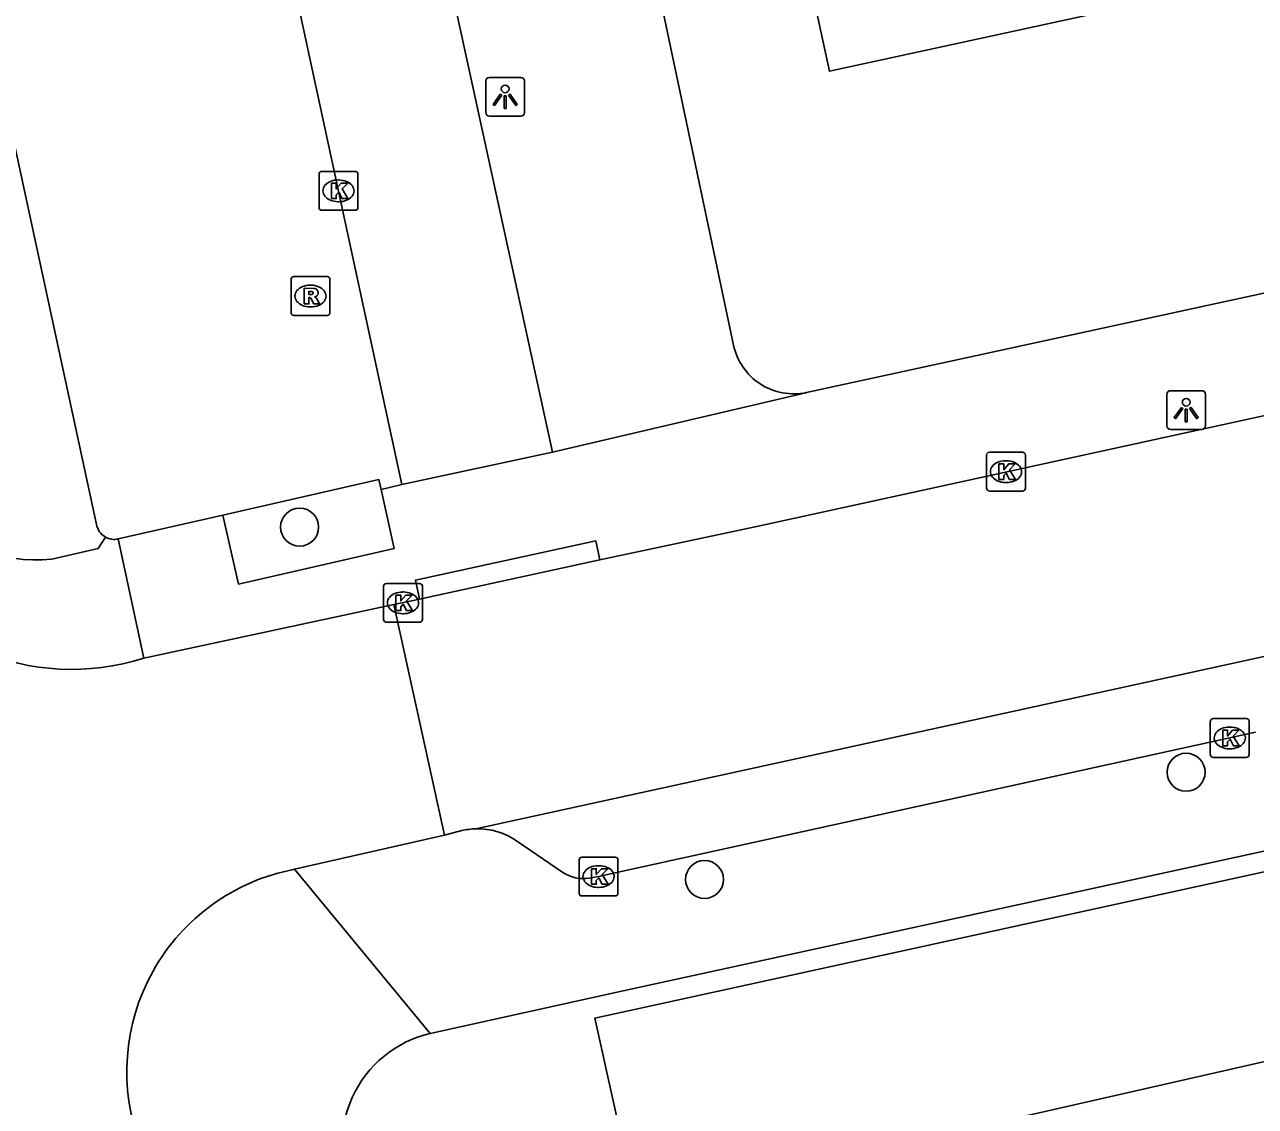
# Model space of a CAD drawing. Extents: x 160037 to 160839, y 385326 to 386441.
# Drawn here: x 160586.43 to 160618.11, y 385865.52 to 385893.36 of the extents above; entities that cross this region are included whole.
import ezdxf

# ---------------------------------------------------------------- set-up
doc = ezdxf.new("R2010")
doc.units = 0
for name, color, linetype in [('IMGEO_Boom', 7, 'Continuous'), ('IMGEO_Kolk', 7, 'Continuous'), ('IMGEO_Lichtpunt', 7, 'Continuous'), ('IMGEO_Pand', 7, 'Continuous'), ('IMGEO_Parkeervlak_open', 7, 'Continuous'), ('IMGEO_Rijbaan_lokaal_gesloten', 7, 'Continuous'), ('IMGEO_Rijbaan_lokaal_open', 7, 'Continuous'), ('IMGEO_Rioolput', 7, 'Continuous'), ('IMGEO_Voetpad_open', 7, 'Continuous')]:
    doc.layers.add(name, color=color, linetype=linetype)

msp = doc.modelspace()

# ---------------------------------------------------------------- linework, layer by layer
at = {"layer": 'IMGEO_Boom'}
for centre in [(160593.511, 385880.431), (160616.332, 385874.122), (160603.934, 385871.363)]:
    msp.add_circle(centre, 0.489, dxfattribs=at)
at = {"layer": 'IMGEO_Kolk'}
for p, q in [((160594.011, 385888.661), (160594.011, 385889.513)), ((160594.086, 385889.587), (160594.938, 385889.587)), ((160594.499, 385889.367), (160594.524, 385889.367)), ((160595.012, 385889.513), (160595.012, 385888.661)), ((160594.522, 385888.807), (160594.497, 385888.807)), ((160594.938, 385888.587), (160594.086, 385888.587)), ((160611.268, 385882.359), (160612.12, 385882.359)), ((160611.193, 385881.433), (160611.193, 385882.285)), ((160611.681, 385882.139), (160611.706, 385882.139)), ((160612.194, 385882.285), (160612.194, 385881.433)), ((160611.704, 385881.579), (160611.679, 385881.579)), ((160612.12, 385881.359), (160611.268, 385881.359)), ((160595.67, 385878.056), (160595.67, 385878.908)), ((160595.745, 385878.982), (160596.597, 385878.982)), ((160596.671, 385878.908), (160596.671, 385878.056)), ((160596.158, 385878.762), (160596.183, 385878.762)), ((160596.597, 385877.982), (160595.745, 385877.982)), ((160596.181, 385878.202), (160596.156, 385878.202)), ((160616.954, 385874.58), (160616.954, 385875.432)), ((160617.029, 385875.506), (160617.881, 385875.506)), ((160617.955, 385875.432), (160617.955, 385874.58)), ((160617.442, 385875.286), (160617.467, 385875.286)), ((160617.881, 385874.506), (160617.029, 385874.506)), ((160617.465, 385874.726), (160617.44, 385874.726)), ((160600.78, 385871.938), (160601.632, 385871.938)), ((160600.705, 385871.012), (160600.705, 385871.864)), ((160601.193, 385871.718), (160601.218, 385871.718)), ((160601.706, 385871.864), (160601.706, 385871.012)), ((160601.632, 385870.938), (160600.78, 385870.938)), ((160601.216, 385871.158), (160601.191, 385871.158))]:
    msp.add_line(p, q, dxfattribs=at)
for points in [[(160594.011, 385888.661), (160594.011, 385889.513)], [(160594.086, 385889.587), (160594.938, 385889.587)], [(160595.012, 385889.513), (160595.012, 385888.661)], [(160594.332, 385889.287), (160594.455, 385889.287), (160594.455, 385889.136), (160594.585, 385889.287), (160594.749, 385889.287), (160594.603, 385889.136), (160594.756, 385888.887), (160594.604, 385888.887), (160594.519, 385889.051), (160594.455, 385888.984), (160594.455, 385888.887), (160594.332, 385888.887), (160594.332, 385889.287)], [(160594.938, 385888.587), (160594.086, 385888.587)], [(160611.268, 385882.359), (160612.12, 385882.359)], [(160611.193, 385881.433), (160611.193, 385882.285)], [(160611.514, 385882.059), (160611.637, 385882.059), (160611.637, 385881.908), (160611.767, 385882.059), (160611.931, 385882.059), (160611.785, 385881.908), (160611.938, 385881.659), (160611.786, 385881.659), (160611.701, 385881.823), (160611.637, 385881.756), (160611.637, 385881.659), (160611.514, 385881.659), (160611.514, 385882.059)], [(160612.194, 385882.285), (160612.194, 385881.433)], [(160612.12, 385881.359), (160611.268, 385881.359)], [(160595.67, 385878.056), (160595.67, 385878.908)], [(160595.745, 385878.982), (160596.597, 385878.982)], [(160596.671, 385878.908), (160596.671, 385878.056)], [(160595.991, 385878.682), (160596.114, 385878.682), (160596.114, 385878.531), (160596.244, 385878.682), (160596.408, 385878.682), (160596.262, 385878.531), (160596.415, 385878.282), (160596.263, 385878.282), (160596.178, 385878.446), (160596.114, 385878.379), (160596.114, 385878.282), (160595.991, 385878.282), (160595.991, 385878.682)], [(160596.597, 385877.982), (160595.745, 385877.982)], [(160616.954, 385874.58), (160616.954, 385875.432)], [(160617.029, 385875.506), (160617.881, 385875.506)], [(160617.955, 385875.432), (160617.955, 385874.58)], [(160617.275, 385875.206), (160617.398, 385875.206), (160617.398, 385875.055), (160617.528, 385875.206), (160617.692, 385875.206), (160617.546, 385875.055), (160617.699, 385874.806), (160617.547, 385874.806), (160617.462, 385874.97), (160617.398, 385874.903), (160617.398, 385874.806), (160617.275, 385874.806), (160617.275, 385875.206)], [(160617.881, 385874.506), (160617.029, 385874.506)], [(160600.78, 385871.938), (160601.632, 385871.938)], [(160600.705, 385871.012), (160600.705, 385871.864)], [(160601.026, 385871.638), (160601.149, 385871.638), (160601.149, 385871.487), (160601.279, 385871.638), (160601.443, 385871.638), (160601.297, 385871.487), (160601.45, 385871.238), (160601.298, 385871.238), (160601.213, 385871.402), (160601.149, 385871.335), (160601.149, 385871.238), (160601.026, 385871.238), (160601.026, 385871.638)], [(160601.706, 385871.864), (160601.706, 385871.012)], [(160601.632, 385870.938), (160600.78, 385870.938)]]:
    msp.add_lwpolyline(points, dxfattribs=at)
for centre, start, end in [((160594.088, 385889.511), 91.552, 178.448), ((160594.088, 385889.511), 91.552, 178.448), ((160594.936, 385889.511), 1.552, 88.448), ((160594.936, 385889.511), 1.552, 88.448), ((160594.088, 385888.663), 181.552, 268.448), ((160594.088, 385888.663), 181.552, 268.448), ((160594.936, 385888.663), 271.552, 358.448), ((160594.936, 385888.663), 271.552, 358.448), ((160611.27, 385882.283), 91.552, 178.448), ((160611.27, 385882.283), 91.552, 178.448), ((160612.118, 385882.283), 1.552, 88.448), ((160612.118, 385882.283), 1.552, 88.448), ((160611.27, 385881.435), 181.552, 268.448), ((160611.27, 385881.435), 181.552, 268.448), ((160612.118, 385881.435), 271.552, 358.448), ((160612.118, 385881.435), 271.552, 358.448), ((160595.747, 385878.906), 91.552, 178.448), ((160595.747, 385878.906), 91.552, 178.448), ((160596.595, 385878.906), 1.552, 88.448), ((160596.595, 385878.906), 1.552, 88.448), ((160595.747, 385878.058), 181.552, 268.448), ((160595.747, 385878.058), 181.552, 268.448), ((160596.595, 385878.058), 271.552, 358.448), ((160596.595, 385878.058), 271.552, 358.448), ((160617.031, 385875.43), 91.552, 178.448), ((160617.031, 385875.43), 91.552, 178.448), ((160617.879, 385875.43), 1.552, 88.448), ((160617.879, 385875.43), 1.552, 88.448), ((160617.031, 385874.582), 181.552, 268.448), ((160617.031, 385874.582), 181.552, 268.448), ((160617.879, 385874.582), 271.552, 358.448), ((160617.879, 385874.582), 271.552, 358.448), ((160600.782, 385871.862), 91.552, 178.448), ((160600.782, 385871.862), 91.552, 178.448), ((160601.63, 385871.862), 1.552, 88.448), ((160601.63, 385871.862), 1.552, 88.448), ((160600.782, 385871.014), 181.552, 268.448), ((160600.782, 385871.014), 181.552, 268.448), ((160601.63, 385871.014), 271.552, 358.448), ((160601.63, 385871.014), 271.552, 358.448)]:
    msp.add_arc(centre, 0.0765, start, end, dxfattribs=at)
for centre, major_axis, ratio, start_param, end_param in [((160594.498, 385889.087), (-0.387, 0.002), 0.722429, 4.712389, 7.853982), ((160594.523, 385889.087), (-0.39, 0.002), 0.717154, 1.570796, 4.712389), ((160611.68, 385881.859), (-0.387, 0.002), 0.722429, 4.712389, 7.853982), ((160611.705, 385881.859), (-0.39, 0.002), 0.717154, 1.570796, 4.712389), ((160596.157, 385878.482), (-0.387, 0.002), 0.722429, 4.712389, 7.853982), ((160596.182, 385878.482), (-0.39, 0.002), 0.717154, 1.570796, 4.712389), ((160617.441, 385875.006), (-0.387, 0.002), 0.722429, 4.712389, 7.853982), ((160617.466, 385875.006), (-0.39, 0.002), 0.717154, 1.570796, 4.712389), ((160601.192, 385871.438), (-0.387, 0.002), 0.722429, 4.712389, 7.853982), ((160601.217, 385871.438), (-0.39, 0.002), 0.717154, 1.570796, 4.712389)]:
    msp.add_ellipse(centre, major_axis=major_axis, ratio=ratio, start_param=start_param, end_param=end_param, dxfattribs=at)
at = {"layer": 'IMGEO_Lichtpunt'}
for p, q in [((160598.303, 385891.912), (160598.303, 385891.105)), ((160598.303, 385891.912), (160598.303, 385891.105)), ((160599.205, 385892.007), (160598.397, 385892.007)), ((160599.205, 385892.007), (160598.397, 385892.007)), ((160599.299, 385891.105), (160599.299, 385891.912)), ((160599.299, 385891.105), (160599.299, 385891.912)), ((160598.397, 385891.011), (160599.205, 385891.011)), ((160598.397, 385891.011), (160599.205, 385891.011)), ((160616.736, 385883.943), (160615.928, 385883.943)), ((160616.736, 385883.943), (160615.928, 385883.943)), ((160615.834, 385883.848), (160615.834, 385883.041)), ((160615.834, 385883.848), (160615.834, 385883.041)), ((160616.83, 385883.041), (160616.83, 385883.848)), ((160616.83, 385883.041), (160616.83, 385883.848)), ((160615.928, 385882.947), (160616.736, 385882.947)), ((160615.928, 385882.947), (160616.736, 385882.947))]:
    msp.add_line(p, q, dxfattribs=at)
for points in [[(160598.677, 385891.576), (160598.716, 385891.548), (160598.528, 385891.286), (160598.49, 385891.313), (160598.677, 385891.576)], [(160598.889, 385891.548), (160598.927, 385891.575), (160599.114, 385891.313), (160599.075, 385891.285), (160598.889, 385891.548)], [(160598.779, 385891.528), (160598.826, 385891.528), (160598.826, 385891.206), (160598.779, 385891.206), (160598.779, 385891.528)], [(160616.208, 385883.512), (160616.247, 385883.484), (160616.059, 385883.222), (160616.021, 385883.249), (160616.208, 385883.512)], [(160616.31, 385883.464), (160616.357, 385883.464), (160616.357, 385883.142), (160616.31, 385883.142), (160616.31, 385883.464)], [(160616.42, 385883.484), (160616.458, 385883.511), (160616.645, 385883.249), (160616.606, 385883.221), (160616.42, 385883.484)]]:
    msp.add_lwpolyline(points, dxfattribs=at)
for centre in [(160598.802, 385891.71), (160616.333, 385883.646)]:
    msp.add_circle(centre, 0.0994, dxfattribs=at)
for centre, start, end in [((160598.397, 385891.912), 90, 180), ((160598.397, 385891.912), 90, 180), ((160599.205, 385891.912), 0, 90), ((160599.205, 385891.912), 0, 90), ((160598.397, 385891.105), 180, 270), ((160598.397, 385891.105), 180, 270), ((160599.205, 385891.105), 270, 0), ((160599.205, 385891.105), 270, 360), ((160615.928, 385883.848), 90, 180), ((160615.928, 385883.848), 90, 180), ((160616.736, 385883.848), 0, 90), ((160616.736, 385883.848), 0, 90), ((160615.928, 385883.041), 180, 270), ((160615.928, 385883.041), 180, 270), ((160616.736, 385883.041), 270, 0), ((160616.736, 385883.041), 270, 360)]:
    msp.add_arc(centre, 0.0946, start, end, dxfattribs=at)
at = {"layer": 'IMGEO_Pand'}
msp.add_lwpolyline([(160621.309, 385895.25), (160607.149, 385892.166), (160606.358, 385895.802)], dxfattribs=at)
at = {"layer": 'IMGEO_Parkeervlak_open'}
for points in [[(160588.283, 385880.499), (160585.986, 385891.157)], [(160591.536, 385880.739), (160595.554, 385881.654), (160595.609, 385881.402)], [(160602.172, 385862.995), (160601.112, 385867.793), (160623.596, 385872.713)], [(160623.596, 385872.713), (160624.542, 385868.088), (160602.172, 385862.995)]]:
    msp.add_lwpolyline(points, dxfattribs=at)
msp.add_arc((160588.745, 385880.586), 0.47, 190.6702, 240.7066, dxfattribs=at)
at = {"layer": 'IMGEO_Rijbaan_lokaal_gesloten'}
for points in [[(160626.673, 385885.138), (160624.727, 385884.695), (160605.238, 385880.442), (160601.238, 385879.589)], [(160601.238, 385879.589), (160596.596, 385878.581)], [(160596.596, 385878.581), (160595.933, 385878.44)], [(160620.687, 385877.62), (160598.043, 385872.667)], [(160597.238, 385872.505), (160597.686, 385872.619)]]:
    msp.add_lwpolyline(points, dxfattribs=at)
msp.add_arc((160598.101, 385870.885), 1.783, 91.8603, 103.4551, dxfattribs=at)
at = {"layer": 'IMGEO_Rijbaan_lokaal_open'}
for points in [[(160600.02, 385882.358), (160593.883, 385910.505), (160590.532, 385926.278)], [(160596.143, 385881.532), (160592.533, 385898.267), (160586.529, 385924.694)], [(160596.143, 385881.532), (160600.02, 385882.358)], [(160595.933, 385878.44), (160589.504, 385877.06)], [(160597.238, 385872.505), (160595.933, 385878.44)], [(160593.383, 385871.626), (160597.238, 385872.505)]]:
    msp.add_lwpolyline(points, dxfattribs=at)
for centre, radius, start, end in [((160587.643, 385882.887), 6.117, 206.1845, 287.714), ((160594.368, 385866.412), 5.306, 100.7032, 200.7647)]:
    msp.add_arc(centre, radius, start, end, dxfattribs=at)
at = {"layer": 'IMGEO_Rioolput'}
for p, q in [((160593.291, 385885.952), (160593.291, 385886.804)), ((160593.366, 385886.878), (160594.218, 385886.878)), ((160594.292, 385886.804), (160594.292, 385885.952)), ((160593.779, 385886.658), (160593.804, 385886.658)), ((160594.218, 385885.878), (160593.366, 385885.878)), ((160593.802, 385886.098), (160593.777, 385886.098))]:
    msp.add_line(p, q, dxfattribs=at)
for points in [[(160593.291, 385885.952), (160593.291, 385886.804)], [(160593.366, 385886.878), (160594.218, 385886.878)], [(160594.292, 385886.804), (160594.292, 385885.952)], [(160593.88, 385886.576), (160593.628, 385886.578), (160593.628, 385886.178)], [(160593.806, 385886.497), (160593.752, 385886.497), (160593.752, 385886.416)], [(160593.628, 385886.178), (160593.752, 385886.178), (160593.752, 385886.34), (160593.763, 385886.34)], [(160593.752, 385886.416), (160593.804, 385886.416)], [(160593.81, 385886.311), (160593.881, 385886.178), (160594.021, 385886.178), (160593.956, 385886.304)], [(160594.218, 385885.878), (160593.366, 385885.878)]]:
    msp.add_lwpolyline(points, dxfattribs=at)
for centre, radius, start, end in [((160593.368, 385886.802), 0.0765, 91.552, 178.448), ((160593.368, 385886.802), 0.0765, 91.552, 178.448), ((160594.216, 385886.802), 0.0765, 1.552, 88.448), ((160594.216, 385886.802), 0.0765, 1.552, 88.448), ((160593.812, 385886.401), 0.0964, 77.0061, 93.1865), ((160593.826, 385886.458), 0.0378, 276.6634, 79.6772), ((160593.879, 385886.466), 0.109, 350.3612, 89.416), ((160593.762, 385886.287), 0.0533, 26.0293, 88.6989), ((160593.788, 385886.605), 0.19, 274.7715, 282.9687), ((160593.877, 385886.466), 0.112, 277.5842, 350.9817), ((160593.861, 385886.251), 0.108, 29.5134, 73.7905), ((160593.368, 385885.954), 0.0765, 181.552, 268.448), ((160593.368, 385885.954), 0.0765, 181.552, 268.448), ((160594.216, 385885.954), 0.0765, 271.552, 358.448), ((160594.216, 385885.954), 0.0765, 271.552, 358.448)]:
    msp.add_arc(centre, radius, start, end, dxfattribs=at)
for centre, major_axis, ratio, start_param, end_param in [((160593.778, 385886.378), (-0.387, 0.002), 0.722429, 4.712389, 7.853982), ((160593.803, 385886.378), (-0.39, 0.002), 0.717154, 1.570796, 4.712389)]:
    msp.add_ellipse(centre, major_axis=major_axis, ratio=ratio, start_param=start_param, end_param=end_param, dxfattribs=at)
at = {"layer": 'IMGEO_Voetpad_open'}
for points in [[(160604.681, 385885.117), (160601.353, 385900.892), (160599.138, 385900.425), (160593.759, 385925.643)], [(160649.577, 385893.241), (160606.562, 385883.898)], [(160606.562, 385883.898), (160606.54, 385883.89), (160600.02, 385882.358)], [(160591.536, 385880.739), (160591.935, 385878.967), (160595.944, 385879.881), (160595.609, 385881.402)], [(160595.609, 385881.402), (160596.143, 385881.532)], [(160588.842, 385880.126), (160591.536, 385880.739)], [(160587.134, 385879.61), (160588.327, 385879.878), (160588.515, 385880.176)], [(160589.504, 385877.06), (160588.842, 385880.126)], [(160596.596, 385878.581), (160596.49, 385879.069), (160601.132, 385880.077), (160601.238, 385879.589)], [(160600.967, 385871.393), (160601.206, 385871.438), (160618.114, 385875.15)], [(160596.874, 385867.399), (160601.837, 385868.495), (160622.425, 385872.986), (160623.373, 385873.173)], [(160599.122, 385872.34), (160600.287, 385871.545)], [(160596.874, 385867.399), (160593.383, 385871.626)]]:
    msp.add_lwpolyline(points, dxfattribs=at)
for centre, radius, start, end in [((160606.229, 385885.444), 1.582, 191.9369, 282.1718), ((160586.728, 385882.794), 3.209, 208.0979, 277.2669), ((160588.742, 385880.566), 0.452, 239.826, 282.787), ((160598.098, 385870.904), 1.764, 54.4997, 91.7805), ((160600.826, 385872.361), 0.978, 236.5373, 278.2624), ((160597.539, 385864.539), 2.936, 103.0894, 208.0613)]:
    msp.add_arc(centre, radius, start, end, dxfattribs=at)

doc.saveas('drawing.dxf')
